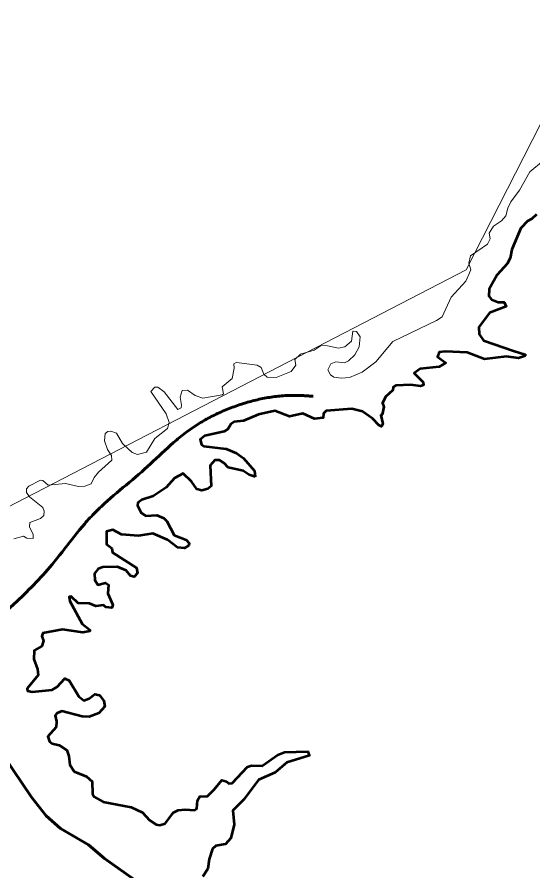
# Model space of a CAD drawing. Extents: x 553962 to 842807, y 8883888 to 9032388.
# Drawn here: x 799840 to 800524, y 9017379 to 9018512 of the extents above; entities that cross this region are included whole.
import ezdxf

# ---------------------------------------------------------------- set-up
doc = ezdxf.new("R2010")
doc.units = 0
doc.header["$LTSCALE"] = 160
doc.linetypes.add('LONG_DASH_SHORT_DASH', pattern=[9.9, 6, -1.2, 1.5, -1.2])
doc.layers.add('60', color=7, linetype='Continuous', lineweight=13)

msp = doc.modelspace()

# ---------------------------------------------------------------- linework, layer by layer
at = {"layer": '60'}
for points in [[(805532, 9014193.1), (804657.2, 9014070.6), (803480.3, 9015047.9), (802604.3, 9015162.8), (801223.2, 9016404.6), (800602, 9016352.1), (800077.1, 9016667.2), (799587.2, 9016220.8), (799447.2, 9016378.3), (799240.9, 9016344.3), (799495, 9016743.7), (799627.2, 9017758.1), (800435.6, 9018176.3), (800971.5, 9019227.8), (802447, 9019708.3), (804094.7, 9021658)], [(800285.4, 9018095.1), (800290.2, 9018094.4), (800294.7, 9018087.5), (800293.4, 9018074), (800287.9, 9018063.7), (800279.4, 9018055.8), (800274.1, 9018053), (800262.6, 9018054.1), (800256, 9018051.7), (800251.8, 9018043.9), (800255.4, 9018036.9), (800260.1, 9018034.1), (800270.2, 9018032.6), (800280.6, 9018033.5), (800297.4, 9018040.5), (800315.5, 9018054.3), (800338, 9018081.5), (800396.2, 9018109.1), (800403.7, 9018114.2), (800415.6, 9018140.1), (800434.9, 9018161.2), (800441.9, 9018176.4), (800438.9, 9018185.2), (800441.2, 9018195.1), (800463.8, 9018210.4), (800467.4, 9018217.6), (800466.1, 9018225.2), (800471.8, 9018234.2), (800482.5, 9018241.4), (800488, 9018248.2), (800490.6, 9018258.4), (800494.7, 9018266.8), (800506.3, 9018282.2), (800520.1, 9018306.4), (800535.3, 9018319.4)], [(800285.4, 9018095.1), (800290.2, 9018094.4), (800294.7, 9018087.5), (800293.4, 9018074), (800287.9, 9018063.7), (800279.4, 9018055.8), (800274.1, 9018053), (800262.6, 9018054.1), (800256, 9018051.7), (800251.8, 9018043.9), (800255.4, 9018036.9), (800260.1, 9018034.1), (800270.2, 9018032.6), (800280.6, 9018033.5), (800297.4, 9018040.5), (800315.5, 9018054.3), (800338, 9018081.5), (800396.2, 9018109.1), (800403.7, 9018114.2), (800415.6, 9018140.1), (800434.9, 9018161.2), (800441.9, 9018176.4), (800438.9, 9018185.2), (800441.2, 9018195.1), (800463.8, 9018210.4), (800467.4, 9018217.6), (800466.1, 9018225.2), (800471.8, 9018234.2), (800482.5, 9018241.4), (800488, 9018248.2), (800490.6, 9018258.4), (800494.7, 9018266.8), (800506.3, 9018282.2), (800520.1, 9018306.4), (800535.3, 9018319.4)], [(800528.8, 9018249.9), (800522.6, 9018244), (800516.7, 9018241), (800508, 9018231.6), (800495.9, 9018203.6), (800493.7, 9018191.9), (800490, 9018184.4), (800476.5, 9018169.6), (800465.9, 9018150.9), (800465.7, 9018141.6), (800468.9, 9018137.2), (800478, 9018133.7), (800485.9, 9018133.3), (800488.4, 9018127.8), (800466.3, 9018119.5), (800452.3, 9018100.4), (800452.7, 9018091), (800458.7, 9018082.7), (800498.4, 9018068.7), (800513.6, 9018064.2), (800514.1, 9018062.3)], [(800528.8, 9018249.9), (800522.6, 9018244), (800516.7, 9018241), (800508, 9018231.6), (800495.9, 9018203.6), (800493.7, 9018191.9), (800490, 9018184.4), (800476.5, 9018169.6), (800465.9, 9018150.9), (800465.7, 9018141.6), (800468.9, 9018137.2), (800478, 9018133.7), (800485.9, 9018133.3), (800488.4, 9018127.8), (800466.3, 9018119.5), (800452.3, 9018100.4), (800452.7, 9018091), (800458.7, 9018082.7), (800498.4, 9018068.7), (800513.6, 9018064.2), (800514.1, 9018062.3)], [(800134.2, 9018053), (800158.1, 9018049.8), (800163.4, 9018047), (800167.2, 9018038.1), (800171.7, 9018034.1), (800183.5, 9018033.5), (800203.3, 9018041.7), (800209.7, 9018049.8), (800208, 9018057.3), (800215.9, 9018064.5), (800233.7, 9018070), (800243.3, 9018075.9), (800251.6, 9018075.7), (800266, 9018072.6), (800274.5, 9018074.1), (800283.2, 9018081.8), (800285, 9018095.2), (800285.4, 9018095.1)], [(800134.2, 9018053), (800158.1, 9018049.8), (800163.4, 9018047), (800167.2, 9018038.1), (800171.7, 9018034.1), (800183.5, 9018033.5), (800203.3, 9018041.7), (800209.7, 9018049.8), (800208, 9018057.3), (800215.9, 9018064.5), (800233.7, 9018070), (800243.3, 9018075.9), (800251.6, 9018075.7), (800266, 9018072.6), (800274.5, 9018074.1), (800283.2, 9018081.8), (800285, 9018095.2), (800285.4, 9018095.1)], [(800514.1, 9018062.3), (800504.8, 9018059), (800489, 9018061.5), (800459.8, 9018057.9), (800436.9, 9018066.8), (800407.9, 9018068.1), (800399.8, 9018067), (800397.3, 9018061.1), (800408.5, 9018052.8), (800399.8, 9018047.5), (800374.4, 9018044.9), (800366.7, 9018039.4), (800378.6, 9018027.5), (800378.8, 9018023.3), (800375.1, 9018022), (800362, 9018023.7), (800342.1, 9018022.8), (800338.7, 9018020.5), (800338.2, 9018016.5), (800328.7, 9018008), (800324.4, 9017999.5), (800326.3, 9017994.5), (800324.2, 9017984.6), (800322.5, 9017983.3), (800324.8, 9017971.9), (800323.4, 9017968.5), (800323.4, 9017968.5)], [(800514.1, 9018062.3), (800504.8, 9018059), (800489, 9018061.5), (800459.8, 9018057.9), (800436.9, 9018066.8), (800407.9, 9018068.1), (800399.8, 9018067), (800397.3, 9018061.1), (800408.5, 9018052.8), (800399.8, 9018047.5), (800374.4, 9018044.9), (800366.7, 9018039.4), (800378.6, 9018027.5), (800378.8, 9018023.3), (800375.1, 9018022), (800362, 9018023.7), (800342.1, 9018022.8), (800338.7, 9018020.5), (800338.2, 9018016.5), (800328.7, 9018008), (800324.4, 9017999.5), (800326.3, 9017994.5), (800324.2, 9017984.6), (800322.5, 9017983.3), (800324.8, 9017971.9), (800323.4, 9017968.5), (800323.4, 9017968.5)], [(799870.9, 9017897.3), (799873.9, 9017896.9), (799881.1, 9017890.5), (799904, 9017893), (799921.1, 9017889), (799929.6, 9017889.4), (799938, 9017892.2), (799941.8, 9017900.9), (799947.6, 9017907.9), (799965.6, 9017924), (799964.8, 9017930), (799959.7, 9017938.1), (799955.9, 9017949.6), (799956.7, 9017959.1), (799960.1, 9017961.9), (799964.3, 9017962.1), (799971.6, 9017959.5), (799979.5, 9017946.1), (799992.4, 9017933.8), (799999.7, 9017931.5), (800011.3, 9017934.5), (800022.4, 9017952.5), (800039.1, 9017965.7), (800041.7, 9017973.7), (800037.5, 9017985.2), (800017.3, 9018015), (800022.3, 9018020.7), (800026.4, 9018020.7), (800034.9, 9018014.7), (800053.2, 9017991), (800057.2, 9017993.1), (800058, 9017996.8), (800056.1, 9018007.4), (800058.7, 9018016.2), (800065.9, 9018016.5), (800076.2, 9018009.8), (800086.3, 9018006.3), (800111.8, 9018010.3), (800111.8, 9018010.3), (800113.5, 9018011.8), (800111.8, 9018021.3), (800125, 9018032), (800127.9, 9018046), (800127.2, 9018051.5), (800130.3, 9018053.5), (800134.2, 9018053)], [(799870.9, 9017897.3), (799873.9, 9017896.9), (799881.1, 9017890.5), (799904, 9017893), (799921.1, 9017889), (799929.6, 9017889.4), (799938, 9017892.2), (799941.8, 9017900.9), (799947.6, 9017907.9), (799965.6, 9017924), (799964.8, 9017930), (799959.7, 9017938.1), (799955.9, 9017949.6), (799956.7, 9017959.1), (799960.1, 9017961.9), (799964.3, 9017962.1), (799971.6, 9017959.5), (799979.5, 9017946.1), (799992.4, 9017933.8), (799999.7, 9017931.5), (800011.3, 9017934.5), (800022.4, 9017952.5), (800039.1, 9017965.7), (800041.7, 9017973.7), (800037.5, 9017985.2), (800017.3, 9018015), (800022.3, 9018020.7), (800026.4, 9018020.7), (800034.9, 9018014.7), (800053.2, 9017991), (800057.2, 9017993.1), (800058, 9017996.8), (800056.1, 9018007.4), (800058.7, 9018016.2), (800065.9, 9018016.5), (800076.2, 9018009.8), (800086.3, 9018006.3), (800111.8, 9018010.3), (800111.8, 9018010.3), (800113.5, 9018011.8), (800111.8, 9018021.3), (800125, 9018032), (800127.9, 9018046), (800127.2, 9018051.5), (800130.3, 9018053.5), (800134.2, 9018053)], [(800323.4, 9017968.5), (800319.5, 9017970.2), (800311.1, 9017979.3), (800297.9, 9017988.6), (800283.9, 9017991.8), (800249.9, 9017989.1), (800246.3, 9017985.7), (800246, 9017980.2), (800234.5, 9017978.7), (800234.5, 9017978.7), (800218.8, 9017985.9), (800201, 9017981.6), (800181.5, 9017989.1), (800160.2, 9017984.6), (800140.3, 9017976.1), (800127.9, 9017974.6), (800123.1, 9017971.6), (800119.4, 9017964.8), (800114.4, 9017961.9), (800088.6, 9017956), (800082.7, 9017951.4), (800084.6, 9017944.5), (800087.3, 9017942.2), (800117.3, 9017938.7), (800130.9, 9017933.2), (800140.1, 9017926.6), (800154.8, 9017909.6), (800155.8, 9017901.5)], [(800323.4, 9017968.5), (800319.5, 9017970.2), (800311.1, 9017979.3), (800297.9, 9017988.6), (800283.9, 9017991.8), (800249.9, 9017989.1), (800246.3, 9017985.7), (800246, 9017980.2), (800234.5, 9017978.7), (800234.5, 9017978.7), (800218.8, 9017985.9), (800201, 9017981.6), (800181.5, 9017989.1), (800160.2, 9017984.6), (800140.3, 9017976.1), (800127.9, 9017974.6), (800123.1, 9017971.6), (800119.4, 9017964.8), (800114.4, 9017961.9), (800088.6, 9017956), (800082.7, 9017951.4), (800084.6, 9017944.5), (800087.3, 9017942.2), (800117.3, 9017938.7), (800130.9, 9017933.2), (800140.1, 9017926.6), (800154.8, 9017909.6), (800155.8, 9017901.5)], [(800155.8, 9017901.5), (800155.8, 9017901.5), (800147.6, 9017904.3), (800139.8, 9017909.8), (800119.9, 9017914.1), (800114.3, 9017920), (800108.2, 9017923.8), (800102.2, 9017923.6), (800095.7, 9017916.8), (800097.1, 9017889.2), (800092.7, 9017885.6), (800085, 9017883.5), (800078.2, 9017885.2), (800071, 9017895.6), (800059.9, 9017906.2), (800048.7, 9017900.1), (800037.5, 9017887.5), (800020.4, 9017875.8), (800005.1, 9017871.3), (800000.1, 9017867.1), (799999.6, 9017863.6), (800004.3, 9017853.8), (800010.7, 9017850.1), (800025.1, 9017850.6), (800034.4, 9017846.7), (800038.3, 9017842.9), (800048.3, 9017824.4), (800064, 9017818.1), (800068, 9017813.8), (800067.6, 9017810.6), (800061.7, 9017807), (800052.6, 9017807.9), (800039.1, 9017817.9), (800020, 9017826.6), (800000.9, 9017823.4), (799978.2, 9017825.1), (799966.9, 9017831.4), (799958.4, 9017829.1), (799958.2, 9017812.1), (799965.4, 9017807), (799966.2, 9017801.2), (799998.1, 9017781.1), (799999.6, 9017773.7), (799995, 9017768.8), (799990.1, 9017770.3), (799984.3, 9017777.3), (799972.8, 9017782.4), (799953.7, 9017781.7), (799947.2, 9017779.4), (799942.5, 9017773.2), (799942.7, 9017764.7), (799947, 9017758.4), (799957.1, 9017760.9), (799961, 9017758.3), (799960.3, 9017746.7), (799966.9, 9017732), (799965.4, 9017728), (799957.6, 9017728.8), (799954.3, 9017731.2), (799944, 9017729.9), (799935.9, 9017733.5), (799920.6, 9017733.9), (799911.7, 9017742.8), (799908.8, 9017742.2), (799909.6, 9017736.7), (799925.9, 9017706.6), (799936.3, 9017698.5), (799936.1, 9017696.8), (799927, 9017694.9), (799899.8, 9017698.9), (799873.7, 9017694.2), (799872.6, 9017690.4), (799874.9, 9017684), (799872.6, 9017677), (799862.4, 9017671.1), (799861.9, 9017659.6), (799866.7, 9017646.6), (799867.5, 9017638.6), (799853.1, 9017620.8), (799853.7, 9017617.5), (799859.8, 9017616.5), (799886.4, 9017619), (799893.1, 9017622.8), (799903.2, 9017633.9), (799903.2, 9017633.9), (799909, 9017631.5), (799921.5, 9017609.9), (799928.1, 9017605), (799935.5, 9017607.3), (799943.1, 9017613.1), (799949.1, 9017611.7), (799954.8, 9017604.2), (799956.3, 9017596.8), (799948, 9017587.8), (799935.5, 9017583.1), (799926.1, 9017583.5), (799898.9, 9017590.5), (799893, 9017588.2), (799890.4, 9017585), (799892.1, 9017577), (799891.7, 9017569.3)], [(800155.8, 9017901.5), (800155.8, 9017901.5), (800147.6, 9017904.3), (800139.8, 9017909.8), (800119.9, 9017914.1), (800114.3, 9017920), (800108.2, 9017923.8), (800102.2, 9017923.6), (800095.7, 9017916.8), (800097.1, 9017889.2), (800092.7, 9017885.6), (800085, 9017883.5), (800078.2, 9017885.2), (800071, 9017895.6), (800059.9, 9017906.2), (800048.7, 9017900.1), (800037.5, 9017887.5), (800020.4, 9017875.8), (800005.1, 9017871.3), (800000.1, 9017867.1), (799999.6, 9017863.6), (800004.3, 9017853.8), (800010.7, 9017850.1), (800025.1, 9017850.6), (800034.4, 9017846.7), (800038.3, 9017842.9), (800048.3, 9017824.4), (800064, 9017818.1), (800068, 9017813.8), (800067.6, 9017810.6), (800061.7, 9017807), (800052.6, 9017807.9), (800039.1, 9017817.9), (800020, 9017826.6), (800000.9, 9017823.4), (799978.2, 9017825.1), (799966.9, 9017831.4), (799958.4, 9017829.1), (799958.2, 9017812.1), (799965.4, 9017807), (799966.2, 9017801.2), (799998.1, 9017781.1), (799999.6, 9017773.7), (799995, 9017768.8), (799990.1, 9017770.3), (799984.3, 9017777.3), (799972.8, 9017782.4), (799953.7, 9017781.7), (799947.2, 9017779.4), (799942.5, 9017773.2), (799942.7, 9017764.7), (799947, 9017758.4), (799957.1, 9017760.9), (799961, 9017758.3), (799960.3, 9017746.7), (799966.9, 9017732), (799965.4, 9017728), (799957.6, 9017728.8), (799954.3, 9017731.2), (799944, 9017729.9), (799935.9, 9017733.5), (799920.6, 9017733.9), (799911.7, 9017742.8), (799908.8, 9017742.2), (799909.6, 9017736.7), (799925.9, 9017706.6), (799936.3, 9017698.5), (799936.1, 9017696.8), (799927, 9017694.9), (799899.8, 9017698.9), (799873.7, 9017694.2), (799872.6, 9017690.4), (799874.9, 9017684), (799872.6, 9017677), (799862.4, 9017671.1), (799861.9, 9017659.6), (799866.7, 9017646.6), (799867.5, 9017638.6), (799853.1, 9017620.8), (799853.7, 9017617.5), (799859.8, 9017616.5), (799886.4, 9017619), (799893.1, 9017622.8), (799903.2, 9017633.9), (799903.2, 9017633.9), (799909, 9017631.5), (799921.5, 9017609.9), (799928.1, 9017605), (799935.5, 9017607.3), (799943.1, 9017613.1), (799949.1, 9017611.7), (799954.8, 9017604.2), (799956.3, 9017596.8), (799948, 9017587.8), (799935.5, 9017583.1), (799926.1, 9017583.5), (799898.9, 9017590.5), (799893, 9017588.2), (799890.4, 9017585), (799892.1, 9017577), (799891.7, 9017569.3)], [(799835.4, 9017819.6), (799848.3, 9017822.9), (799852.6, 9017820.2), (799860.9, 9017820), (799861.3, 9017825.1), (799856, 9017835.5), (799856.7, 9017841), (799870.9, 9017846.3), (799875.1, 9017850.3), (799875.6, 9017856.1), (799873.9, 9017861), (799856.3, 9017875), (799852.4, 9017880.7), (799852.4, 9017885.6), (799855.2, 9017889.4), (799870.9, 9017897.3)], [(799835.4, 9017819.6), (799848.3, 9017822.9), (799852.6, 9017820.2), (799860.9, 9017820), (799861.3, 9017825.1), (799856, 9017835.5), (799856.7, 9017841), (799870.9, 9017846.3), (799875.1, 9017850.3), (799875.6, 9017856.1), (799873.9, 9017861), (799856.3, 9017875), (799852.4, 9017880.7), (799852.4, 9017885.6), (799855.2, 9017889.4), (799870.9, 9017897.3)], [(799891.7, 9017569.3), (799880.7, 9017556.8), (799882.8, 9017550.4), (799886.2, 9017547.9), (799895.6, 9017545.7), (799905.7, 9017538.9), (799908.5, 9017531.1), (799909.8, 9017519.6), (799915.5, 9017510.7), (799931.9, 9017504.1), (799939.5, 9017497.1), (799939.7, 9017481), (799941.9, 9017476.9), (799953.8, 9017470.5), (799991.1, 9017463.1), (800006.2, 9017456.3), (800015.2, 9017446.1), (800024.3, 9017440.4), (800028.9, 9017439.5), (800036.3, 9017441.6), (800047.4, 9017456.3), (800053.6, 9017459.3), (800062.9, 9017460.3), (800075.3, 9017459.3), (800078.4, 9017461.6), (800079.3, 9017472), (800082.2, 9017477.3), (800092.2, 9017477.8), (800101.4, 9017486.5), (800111.4, 9017499.2), (800117.5, 9017497.5), (800120.7, 9017494.8), (800125, 9017495), (800145.4, 9017516.8), (800150.6, 9017518.6), (800164.7, 9017518.3), (800185.7, 9017532.5), (800194.7, 9017536.4), (800225.5, 9017537.1), (800226.5, 9017534.6)], [(799891.7, 9017569.3), (799880.7, 9017556.8), (799882.8, 9017550.4), (799886.2, 9017547.9), (799895.6, 9017545.7), (799905.7, 9017538.9), (799908.5, 9017531.1), (799909.8, 9017519.6), (799915.5, 9017510.7), (799931.9, 9017504.1), (799939.5, 9017497.1), (799939.7, 9017481), (799941.9, 9017476.9), (799953.8, 9017470.5), (799991.1, 9017463.1), (800006.2, 9017456.3), (800015.2, 9017446.1), (800024.3, 9017440.4), (800028.9, 9017439.5), (800036.3, 9017441.6), (800047.4, 9017456.3), (800053.6, 9017459.3), (800062.9, 9017460.3), (800075.3, 9017459.3), (800078.4, 9017461.6), (800079.3, 9017472), (800082.2, 9017477.3), (800092.2, 9017477.8), (800101.4, 9017486.5), (800111.4, 9017499.2), (800117.5, 9017497.5), (800120.7, 9017494.8), (800125, 9017495), (800145.4, 9017516.8), (800150.6, 9017518.6), (800164.7, 9017518.3), (800185.7, 9017532.5), (800194.7, 9017536.4), (800225.5, 9017537.1), (800226.5, 9017534.6)], [(800226.5, 9017534.6), (800227.6, 9017532), (800197.8, 9017522.6), (800181.9, 9017509.2), (800160.2, 9017499.4), (800140.5, 9017473.5), (800126, 9017458.9), (800127.9, 9017440.2), (800123.5, 9017422.3), (800116.1, 9017414), (800103.5, 9017412.1), (800099, 9017407.8), (800094.6, 9017394.3), (800092.7, 9017381.5), (800086.3, 9017371.3)], [(800226.5, 9017534.6), (800227.6, 9017532), (800197.8, 9017522.6), (800181.9, 9017509.2), (800160.2, 9017499.4), (800140.5, 9017473.5), (800126, 9017458.9), (800127.9, 9017440.2), (800123.5, 9017422.3), (800116.1, 9017414), (800103.5, 9017412.1), (800099, 9017407.8), (800094.6, 9017394.3), (800092.7, 9017381.5), (800086.3, 9017371.3)]]:
    msp.add_lwpolyline(points, dxfattribs=at)
at = {"layer": '60', "lineweight": 53}
for points in [[(800528.8, 9018249.9), (800522.6, 9018244), (800516.7, 9018241), (800508, 9018231.6), (800495.9, 9018203.6), (800493.7, 9018191.9), (800490, 9018184.4), (800476.5, 9018169.6), (800465.9, 9018150.9), (800465.7, 9018141.6), (800468.9, 9018137.2), (800478, 9018133.7), (800485.9, 9018133.3), (800488.4, 9018127.8), (800466.3, 9018119.5), (800452.3, 9018100.4), (800452.7, 9018091), (800458.7, 9018082.7), (800498.4, 9018068.7), (800513.6, 9018064.2), (800514.1, 9018062.3)], [(800514.1, 9018062.3), (800504.8, 9018059), (800489, 9018061.5), (800459.8, 9018057.9), (800436.9, 9018066.8), (800407.9, 9018068.1), (800399.8, 9018067), (800397.3, 9018061.1), (800408.5, 9018052.8), (800399.8, 9018047.5), (800374.4, 9018044.9), (800366.7, 9018039.4), (800378.6, 9018027.5), (800378.8, 9018023.3), (800375.1, 9018022), (800362, 9018023.7), (800342.1, 9018022.8), (800338.7, 9018020.5), (800338.2, 9018016.5), (800328.7, 9018008), (800324.4, 9017999.5), (800326.3, 9017994.5), (800324.2, 9017984.6), (800322.5, 9017983.3), (800324.8, 9017971.9), (800323.4, 9017968.5), (800323.4, 9017968.5)], [(800323.4, 9017968.5), (800319.5, 9017970.2), (800311.1, 9017979.3), (800297.9, 9017988.6), (800283.9, 9017991.8), (800249.9, 9017989.1), (800246.3, 9017985.7), (800246, 9017980.2), (800234.5, 9017978.7), (800234.5, 9017978.7), (800218.8, 9017985.9), (800201, 9017981.6), (800181.5, 9017989.1), (800160.2, 9017984.6), (800140.3, 9017976.1), (800127.9, 9017974.6), (800123.1, 9017971.6), (800119.4, 9017964.8), (800114.4, 9017961.9), (800088.6, 9017956), (800082.7, 9017951.4), (800084.6, 9017944.5), (800087.3, 9017942.2), (800117.3, 9017938.7), (800130.9, 9017933.2), (800140.1, 9017926.6), (800154.8, 9017909.6), (800155.8, 9017901.5)], [(800155.8, 9017901.5), (800155.8, 9017901.5), (800147.6, 9017904.3), (800139.8, 9017909.8), (800119.9, 9017914.1), (800114.3, 9017920), (800108.2, 9017923.8), (800102.2, 9017923.6), (800095.7, 9017916.8), (800097.1, 9017889.2), (800092.7, 9017885.6), (800085, 9017883.5), (800078.2, 9017885.2), (800071, 9017895.6), (800059.9, 9017906.2), (800048.7, 9017900.1), (800037.5, 9017887.5), (800020.4, 9017875.8), (800005.1, 9017871.3), (800000.1, 9017867.1), (799999.6, 9017863.6), (800004.3, 9017853.8), (800010.7, 9017850.1), (800025.1, 9017850.6), (800034.4, 9017846.7), (800038.3, 9017842.9), (800048.3, 9017824.4), (800064, 9017818.1), (800068, 9017813.8), (800067.6, 9017810.6), (800061.7, 9017807), (800052.6, 9017807.9), (800039.1, 9017817.9), (800020, 9017826.6), (800000.9, 9017823.4), (799978.2, 9017825.1), (799966.9, 9017831.4), (799958.4, 9017829.1), (799958.2, 9017812.1), (799965.4, 9017807), (799966.2, 9017801.2), (799998.1, 9017781.1), (799999.6, 9017773.7), (799995, 9017768.8), (799990.1, 9017770.3), (799984.3, 9017777.3), (799972.8, 9017782.4), (799953.7, 9017781.7), (799947.2, 9017779.4), (799942.5, 9017773.2), (799942.7, 9017764.7), (799947, 9017758.4), (799957.1, 9017760.9), (799961, 9017758.3), (799960.3, 9017746.7), (799966.9, 9017732), (799965.4, 9017728), (799957.6, 9017728.8), (799954.3, 9017731.2), (799944, 9017729.9), (799935.9, 9017733.5), (799920.6, 9017733.9), (799911.7, 9017742.8), (799908.8, 9017742.2), (799909.6, 9017736.7), (799925.9, 9017706.6), (799936.3, 9017698.5), (799936.1, 9017696.8), (799927, 9017694.9), (799899.8, 9017698.9), (799873.7, 9017694.2), (799872.6, 9017690.4), (799874.9, 9017684), (799872.6, 9017677), (799862.4, 9017671.1), (799861.9, 9017659.6), (799866.7, 9017646.6), (799867.5, 9017638.6), (799853.1, 9017620.8), (799853.7, 9017617.5), (799859.8, 9017616.5), (799886.4, 9017619), (799893.1, 9017622.8), (799903.2, 9017633.9), (799903.2, 9017633.9), (799909, 9017631.5), (799921.5, 9017609.9), (799928.1, 9017605), (799935.5, 9017607.3), (799943.1, 9017613.1), (799949.1, 9017611.7), (799954.8, 9017604.2), (799956.3, 9017596.8), (799948, 9017587.8), (799935.5, 9017583.1), (799926.1, 9017583.5), (799898.9, 9017590.5), (799893, 9017588.2), (799890.4, 9017585), (799892.1, 9017577), (799891.7, 9017569.3)], [(799891.7, 9017569.3), (799880.7, 9017556.8), (799882.8, 9017550.4), (799886.2, 9017547.9), (799895.6, 9017545.7), (799905.7, 9017538.9), (799908.5, 9017531.1), (799909.8, 9017519.6), (799915.5, 9017510.7), (799931.9, 9017504.1), (799939.5, 9017497.1), (799939.7, 9017481), (799941.9, 9017476.9), (799953.8, 9017470.5), (799991.1, 9017463.1), (800006.2, 9017456.3), (800015.2, 9017446.1), (800024.3, 9017440.4), (800028.9, 9017439.5), (800036.3, 9017441.6), (800047.4, 9017456.3), (800053.6, 9017459.3), (800062.9, 9017460.3), (800075.3, 9017459.3), (800078.4, 9017461.6), (800079.3, 9017472), (800082.2, 9017477.3), (800092.2, 9017477.8), (800101.4, 9017486.5), (800111.4, 9017499.2), (800117.5, 9017497.5), (800120.7, 9017494.8), (800125, 9017495), (800145.4, 9017516.8), (800150.6, 9017518.6), (800164.7, 9017518.3), (800185.7, 9017532.5), (800194.7, 9017536.4), (800225.5, 9017537.1), (800226.5, 9017534.6)], [(800226.5, 9017534.6), (800227.6, 9017532), (800197.8, 9017522.6), (800181.9, 9017509.2), (800160.2, 9017499.4), (800140.5, 9017473.5), (800126, 9017458.9), (800127.9, 9017440.2), (800123.5, 9017422.3), (800116.1, 9017414), (800103.5, 9017412.1), (800099, 9017407.8), (800094.6, 9017394.3), (800092.7, 9017381.5), (800086.3, 9017371.3)]]:
    msp.add_lwpolyline(points, dxfattribs=at)
at = {"layer": '60', "linetype": 'LONG_DASH_SHORT_DASH', "lineweight": 60}
msp.add_lwpolyline([(799677.2, 9017766), (799692.5, 9017719.9), (799707.2, 9017685.4), (799732.3, 9017637.8), (799748.1, 9017623.4), (799758, 9017609.7), (799774.4, 9017592.9), (799822.2, 9017531), (799859, 9017476.6), (799878.4, 9017451.9), (799897.5, 9017435), (799934.6, 9017413.2), (799955.8, 9017395.1), (799994.9, 9017367)], dxfattribs=at)
msp.add_spline([(799731.7, 9017637.7), (799782.3, 9017684.1), (799886.1, 9017785.3), (799940.1, 9017851.1), (800005.1, 9017908.5), (800067.5, 9017963.3), (800134.2, 9017997.1), (800206.7, 9018009.8), (800232.6, 9018008.6)], degree=3, dxfattribs=at)

doc.saveas('drawing.dxf')
